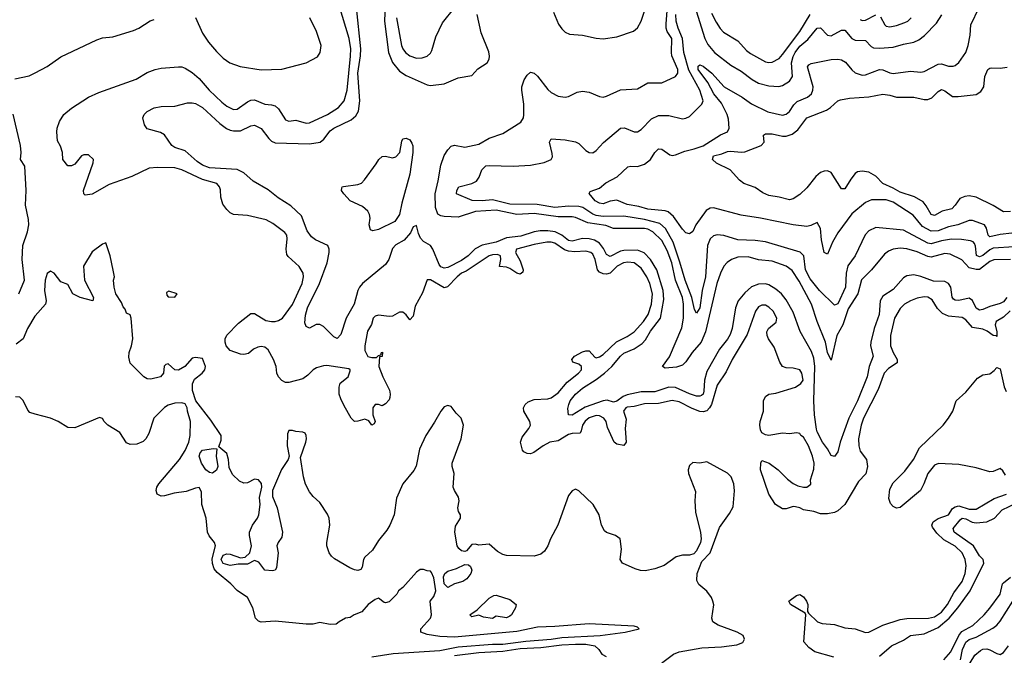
# Model space of a CAD drawing. Header units: inches. Extents: x 1603819 to 1745079, y 385938 to 533966.
# Tile 404 of 561: x 1719911 to 1725614, y 444016 to 447699. Entities that reach past the tile are written whole.
import ezdxf

# ---------------------------------------------------------------- set-up
doc = ezdxf.new("R2010")
doc.units = ezdxf.units.IN
doc.header["$MEASUREMENT"] = 0
doc.layers.add('B7414', color=7, linetype='Continuous')
doc.layers.add('B7424', color=7, linetype='Continuous')

msp = doc.modelspace()

# ---------------------------------------------------------------- linework, layer by layer
at = {"layer": 'B7414', "color": 5}
for points, elevation in [([(1719883.5, 447356.5), (1719965.8, 447374.2), (1720000, 447391.8)], 460), ([(1719905.4, 446110), (1719939, 446190), (1719924.8, 446310), (1719928.9, 446391.1), (1719956.5, 446470), (1719963.5, 446510), (1719961.4, 446541.4), (1719944.9, 446624.9), (1719948.6, 446710), (1719940.2, 446850), (1719915.8, 446890), (1719920.3, 446930), (1719914.7, 446970), (1719872.2, 447152.2)], 460), ([(1720000, 445983), (1719998.6, 445981.4), (1719955.6, 445910), (1719930.5, 445849.5), (1719890, 445818.6)], 460), ([(1720000, 445414), (1719970, 445422), (1719957.1, 445437.1), (1719931.9, 445491.9), (1719911.7, 445511.7), (1719886.8, 445513.2)], 480)]:
    msp.add_lwpolyline(points, dxfattribs=dict(at, elevation=elevation))
at = {"layer": 'B7424', "color": 5}
for points, elevation in [([(1723810, 447812.2), (1723878.4, 447590), (1723896.4, 447556.4), (1723935.2, 447510), (1724030, 447435), (1724090, 447401.5), (1724153.2, 447353.2), (1724190, 447331.4), (1724250, 447315.3), (1724307.4, 447312.6), (1724330, 447317.5), (1724370, 447342.2), (1724386.2, 447370), (1724381.2, 447450), (1724390, 447485.6), (1724401.6, 447510), (1724430, 447545.4), (1724474.9, 447585.1), (1724530, 447650.2), (1724550, 447652.6), (1724589.2, 447610), (1724610, 447606.1), (1724670, 447638.3), (1724690, 447638.8), (1724730.9, 447590.9), (1724750, 447581), (1724810, 447579.7), (1724843.5, 447543.5), (1724856.9, 447536.9), (1724890, 447533.9), (1724970, 447539.8), (1725030, 447558.3), (1725090, 447569.4), (1725118.1, 447581.9), (1725151.6, 447608.4), (1725220.6, 447679.4), (1725252, 447728)], 360), ([(1725647.6, 446012.4), (1725610, 445975.2), (1725567.2, 445950), (1725560.6, 445930), (1725570.2, 445889.8), (1725570, 445862.7), (1725567, 445867), (1725550, 445869.8), (1725515.1, 445895.1), (1725490, 445905), (1725430, 445915.7), (1725390, 445959.9), (1725370, 445973.5), (1725290, 445980.2), (1725256.7, 445996.7), (1725226.4, 446026.4), (1725195.9, 446075.9), (1725170, 446091.2), (1725150, 446092.5), (1725110, 446084.6), (1725070, 446070.5), (1725035, 446050), (1725010, 446025.6), (1724978.6, 445970), (1724954.7, 445870), (1724954.1, 445810), (1724969.6, 445770), (1724993.8, 445730), (1724992.5, 445710), (1724942.8, 445677.2), (1724918.6, 445650), (1724883.2, 445556.8), (1724797.8, 445390), (1724784, 445350), (1724769, 445270), (1724770.3, 445230.3), (1724779.5, 445199.5), (1724814.9, 445150), (1724821.7, 445110), (1724812.4, 445067.6), (1724770, 445022.9), (1724690.8, 444889.2), (1724650, 444853), (1724630, 444843.5), (1724590, 444834.7), (1724550, 444834.7), (1724510, 444849.6), (1724450, 444858), (1724429.4, 444869.4), (1724403.5, 444876.5), (1724390, 444877.2), (1724350, 444865.2), (1724330, 444865.2), (1724289, 444890), (1724249.6, 444949.6), (1724202, 445090), (1724203.7, 445130), (1724210, 445144.7), (1724251, 445130), (1724304.7, 445090), (1724357.4, 445037.4), (1724391.4, 445011.4), (1724417.8, 444997.8), (1724450, 444990.3), (1724470, 444990.4), (1724493.4, 445006.6), (1724492.1, 445032.1), (1724510, 445094.4), (1724512.1, 445130), (1724503.3, 445170), (1724479.9, 445230), (1724450, 445279.2), (1724435.8, 445290), (1724430, 445300.9), (1724410, 445305.2), (1724370, 445299.3), (1724330, 445302.7), (1724250, 445289.2), (1724230, 445292.7), (1724210, 445305.2), (1724202.6, 445322.6), (1724197.4, 445350), (1724199.7, 445370), (1724218.3, 445430), (1724218.9, 445490), (1724230, 445516.4), (1724250, 445528.5), (1724290, 445535.3), (1724404, 445570), (1724435.1, 445590), (1724449.4, 445610), (1724440.7, 445650), (1724430, 445669.2), (1724390, 445679.5), (1724350, 445680.9), (1724330, 445689.2), (1724314.2, 445714.2), (1724280.7, 445800.7), (1724247.8, 445850), (1724239.7, 445870), (1724238.5, 445890), (1724248.4, 445910), (1724292.7, 445947.3), (1724296.1, 445970), (1724274.5, 446010), (1724250, 446033.8), (1724230, 446044.2), (1724210, 446045.7), (1724190, 446034.4), (1724171.8, 446010), (1724125, 445875), (1724037.1, 445730), (1724002.4, 445657.6), (1723950, 445581.3), (1723917, 445470), (1723906.3, 445450), (1723890, 445433.1), (1723870, 445426.9), (1723849.3, 445429.3), (1723805.7, 445445.7), (1723730, 445484.5), (1723690, 445491.6), (1723610, 445474.6), (1723530, 445472.8), (1723470, 445457.6), (1723430, 445454.2), (1723421.1, 445450), (1723407.5, 445430), (1723424.1, 445384.1), (1723418.2, 445330), (1723423.1, 445250), (1723410, 445232), (1723370, 445239.7), (1723354.5, 445250), (1723315.2, 445335.2), (1723306.9, 445370), (1723295.1, 445390), (1723270, 445404.4), (1723250, 445405.2), (1723210, 445392.2), (1723186.5, 445373.5), (1723170.5, 445350), (1723163.8, 445316.2), (1723156.5, 445303.5), (1723110, 445301.1), (1723090, 445295), (1723030, 445259.5), (1722981.3, 445250), (1722942.4, 445230), (1722888.2, 445191.8), (1722870, 445183.5), (1722850, 445184.4), (1722830, 445194.5), (1722823.6, 445203.6), (1722811.2, 445250), (1722820.7, 445279.3), (1722859.8, 445330), (1722869.7, 445350), (1722866.3, 445370), (1722831.5, 445430), (1722829.6, 445450.4), (1722839.3, 445470), (1722855.6, 445484.4), (1722890, 445498.4), (1722970, 445501.2), (1722990, 445507.1), (1723030, 445535.9), (1723081.3, 445598.7), (1723147.4, 445650), (1723164.7, 445670), (1723165.1, 445690), (1723150, 445702.4), (1723115.1, 445715.1), (1723109.5, 445730), (1723125.1, 445750), (1723170, 445773.6), (1723190, 445779.6), (1723210, 445779.5), (1723242.9, 445742.9), (1723250, 445739.6), (1723270, 445745.4), (1723290, 445759), (1723366.9, 445833.1), (1723430, 445863.3), (1723470, 445890.1), (1723523.4, 445950), (1723550.7, 445990), (1723570.6, 446050), (1723576, 446110), (1723561.4, 446170), (1723544.1, 446210), (1723510, 446258.5), (1723470, 446289.9), (1723434.1, 446294.1), (1723409, 446291), (1723371.7, 446270), (1723330, 446230.8), (1723310, 446224.6), (1723290, 446225.6), (1723270, 446235.2), (1723258.3, 446250), (1723243.6, 446310), (1723230, 446339.8), (1723218.5, 446350), (1723190, 446358.7), (1723126.1, 446353.9), (1723090, 446357.1), (1723066, 446366), (1723010, 446403.4), (1722990, 446409.9), (1722964.9, 446410), (1722890, 446396.1), (1722788.7, 446370), (1722782, 446350), (1722810, 446301.7), (1722827.8, 446250), (1722824.6, 446235.4), (1722810, 446224.4), (1722790, 446229.8), (1722750, 446257.2), (1722730, 446265.1), (1722690, 446268.3), (1722698.2, 446310), (1722696.1, 446330), (1722677.9, 446337.9), (1722650, 446337.2), (1722630, 446329.9), (1722497.1, 446242.9), (1722470, 446229.5), (1722444.6, 446210), (1722388.7, 446151.3), (1722370, 446144.9), (1722290, 446192), (1722270, 446191), (1722243.9, 446116.1), (1722201.2, 446038.8), (1722190, 445982), (1722170, 445959), (1722150, 445989.2), (1722130, 446004), (1722110, 446004), (1722070, 445982), (1722050, 445979), (1721990, 445987), (1721970, 445980.9), (1721959.1, 445970), (1721948, 445932), (1721926.3, 445893.7), (1721910.4, 445810), (1721910, 445782), (1721928, 445748), (1721950, 445741), (1721978, 445742), (1721990, 445754), (1722002, 445758), (1722006, 445770), (1722011.6, 445771.6), (1722010, 445748), (1721994, 445746), (1721990.8, 445690), (1722014, 445630), (1722053, 445553), (1722057.3, 445530), (1722054.4, 445510), (1722050, 445496), (1722030, 445472.3), (1722010, 445461.2), (1721990, 445469), (1721970, 445468.7), (1721956, 445450), (1721956, 445410), (1721970.6, 445370), (1721963.6, 445356.4), (1721950, 445349.2), (1721933.6, 445373.6), (1721910, 445384), (1721870, 445371.8), (1721850, 445371.6), (1721830, 445389.6), (1721790, 445461.4), (1721770, 445502.2), (1721762.1, 445530), (1721761, 445570), (1721766.3, 445593.7), (1721812.8, 445630), (1721824.1, 445664.1), (1721824.5, 445670), (1721816.4, 445676.4), (1721690, 445695.3), (1721670, 445694.2), (1721630, 445682.2), (1721610, 445670.8), (1721579.9, 445640.1), (1721550, 445617.8), (1721470, 445596.5), (1721450, 445597.3), (1721428.4, 445608.4), (1721409.8, 445630), (1721400.7, 445650), (1721396.3, 445690), (1721381.2, 445730), (1721350, 445785.1), (1721330, 445801.6), (1721310, 445806), (1721290, 445802.4), (1721266, 445790), (1721235.6, 445764.4), (1721210, 445758.7), (1721190, 445761.3), (1721130, 445782.7), (1721106.2, 445810), (1721100.7, 445830), (1721101.5, 445850), (1721110, 445871.6), (1721179, 445941), (1721250, 445996.5), (1721270, 445997.4), (1721336.4, 445956.4), (1721369.4, 445949.4), (1721390, 445951), (1721410, 445956.3), (1721433.3, 445970), (1721491, 446049), (1721547.7, 446170), (1721555, 446210), (1721553.2, 446230), (1721530, 446268.4), (1721466.4, 446326.4), (1721458.6, 446338.6), (1721453.4, 446370), (1721461, 446430), (1721457.2, 446450), (1721446.2, 446466.2), (1721377.4, 446517.4), (1721339.4, 446539.4), (1721230, 446565.2), (1721150, 446569.6), (1721130, 446580.3), (1721110, 446599.1), (1721087.8, 446630), (1721076, 446670), (1721073.7, 446713.7), (1721068.7, 446730), (1721052.5, 446750), (1720970, 446773.9), (1720850, 446828.4), (1720810, 446839.9), (1720710, 446843.6), (1720661.3, 446838.7), (1720560.3, 446790), (1720430, 446744.8), (1720330, 446688.5), (1720290, 446682.7), (1720282.7, 446690), (1720279.6, 446710), (1720336.4, 446870), (1720338.3, 446890), (1720310, 446916.9), (1720282.9, 446917.1), (1720268.9, 446911.1), (1720230, 446862.7), (1720210, 446852.7), (1720190, 446853.2), (1720160.9, 446890), (1720158.4, 446930), (1720147.3, 446967.3), (1720130, 446998), (1720125.4, 447050), (1720128.4, 447071.6), (1720140.5, 447110), (1720166.9, 447150), (1720210, 447185.8), (1720309.4, 447250.6), (1720370, 447277.8), (1720586, 447354), (1720650, 447392.8), (1720696, 447410), (1720730, 447419.1), (1720830, 447426.3), (1720850, 447426.3), (1720870, 447418.5), (1720910, 447393.4), (1720950, 447358.5), (1721007.8, 447290), (1721080.9, 447220.9), (1721110, 447197.5), (1721150, 447179.5), (1721170, 447181.2), (1721230, 447222.5), (1721250, 447232.5), (1721270, 447235.1), (1721330, 447210.1), (1721370, 447206.4), (1721390, 447199.7), (1721410, 447182), (1721450, 447118.9), (1721470, 447112.2), (1721510, 447117.4), (1721570, 447100.2), (1721590, 447102.5), (1721692.8, 447150), (1721758, 447190), (1721791.1, 447230), (1721807.4, 447290), (1721827.4, 447487.4), (1721828.3, 447530), (1721818.6, 447590), (1721761.6, 447781.6)], 440), ([(1725629.1, 446090), (1725610, 446065), (1725590, 446053.8), (1725530, 446037.9), (1725490, 446018.9), (1725470, 446015.9), (1725450, 446028.3), (1725430, 446072.6), (1725410, 446085.3), (1725350, 446072.3), (1725330, 446073), (1725320.1, 446080.1), (1725311.1, 446091.1), (1725303.2, 446150), (1725290.5, 446170.5), (1725270, 446181.9), (1725203.7, 446183.7), (1725130, 446211.7), (1725090, 446220.4), (1725050, 446214.9), (1725030, 446204.2), (1724970, 446135.9), (1724910, 446097.3), (1724894.6, 446070), (1724888, 445990), (1724860.4, 445910), (1724840.2, 445830), (1724838.5, 445810), (1724854.3, 445750), (1724830.6, 445690), (1724819.8, 445630), (1724763.9, 445490), (1724712.3, 445390), (1724662.3, 445250), (1724650, 445194.7), (1724630, 445167.4), (1724610, 445173.7), (1724590, 445212.4), (1724559.8, 445250), (1724530.5, 445310), (1724526.7, 445326.7), (1724514.6, 445410), (1724509.6, 445489.6), (1724517.2, 445690), (1724510, 445738.2), (1724497, 445777), (1724431.5, 445891.5), (1724390, 446003.5), (1724350, 446075.8), (1724322.5, 446110), (1724290, 446138.3), (1724250, 446162), (1724230, 446168.5), (1724190, 446167.1), (1724149.8, 446150.2), (1724110, 446115.5), (1724072.5, 446070), (1724057.6, 446030), (1724036.6, 445910), (1724025.5, 445874.5), (1724011.2, 445848.8), (1723965, 445790), (1723890, 445660.3), (1723876.6, 445610), (1723874, 445546), (1723870, 445529.8), (1723859, 445521), (1723850, 445516.7), (1723830, 445517.8), (1723790, 445531.2), (1723710, 445568.2), (1723670, 445569.6), (1723590, 445543.3), (1723510, 445542.4), (1723430, 445525.5), (1723405.3, 445514.7), (1723370, 445488.6), (1723350, 445481.8), (1723313.4, 445493.4), (1723290, 445490.2), (1723186, 445454), (1723110, 445407.1), (1723090, 445409.7), (1723085.1, 445445.1), (1723090.6, 445470), (1723099.6, 445490), (1723129.9, 445530), (1723170, 445564.8), (1723250, 445614), (1723297.5, 445650), (1723341.2, 445690), (1723390, 445749), (1723410, 445765.8), (1723470, 445792.4), (1723516.4, 445823.6), (1723535.7, 445844.3), (1723565.4, 445894.6), (1723621.6, 445970), (1723641.8, 446078.2), (1723638.1, 446130), (1723600.9, 446250), (1723564.2, 446310), (1723527.3, 446347.3), (1723490, 446363), (1723410, 446362.1), (1723390, 446358.8), (1723330, 446327.1), (1723310, 446337.8), (1723292.6, 446372.6), (1723270, 446403.3), (1723240.9, 446420.9), (1723210, 446429.1), (1723170, 446430.5), (1723110, 446414.9), (1723090, 446418.8), (1723050, 446451.3), (1723011.4, 446470), (1722970, 446475.9), (1722924.7, 446475.3), (1722890, 446470.3), (1722814.4, 446445.6), (1722730, 446434.9), (1722670, 446409.6), (1722590, 446392.4), (1722549.5, 446370.5), (1722508.8, 446330), (1722470, 446304.5), (1722390, 446264.1), (1722370, 446259.5), (1722350, 446266.6), (1722339.9, 446279.9), (1722304.1, 446370), (1722290, 446389.8), (1722250, 446413.4), (1722232.7, 446432.7), (1722220.5, 446460.5), (1722210, 446506.6), (1722190, 446498.3), (1722175.3, 446464.7), (1722138.5, 446421.5), (1722090, 446394.2), (1722070, 446372.5), (1722049.6, 446310), (1722030, 446280.2), (1721896.2, 446170), (1721878.4, 446150), (1721868.6, 446130), (1721849, 446050), (1721801, 445970), (1721770, 445875.1), (1721750, 445852), (1721730, 445860.5), (1721670, 445922), (1721650, 445933.7), (1721628.1, 445931.9), (1721590, 445912.3), (1721570, 445921.2), (1721563.1, 445943.1), (1721566.1, 445986.1), (1721578.6, 446030), (1721646.9, 446170), (1721691.9, 446290), (1721703.2, 446350), (1721702.4, 446370), (1721695.4, 446390), (1721623.3, 446423.3), (1721601.1, 446441.1), (1721575.5, 446475.5), (1721542.3, 446562.3), (1721480.7, 446620.7), (1721407.8, 446667.8), (1721350, 446713.4), (1721263.6, 446763.6), (1721210, 446811.8), (1721170, 446831), (1721010, 446841.6), (1720970, 446855.9), (1720937.9, 446877.9), (1720870, 446940.2), (1720810, 446957.7), (1720791.6, 446970), (1720750, 447032.8), (1720726, 447046), (1720650, 447066.6), (1720634.5, 447090), (1720623.7, 447130), (1720632.3, 447150), (1720650, 447167.7), (1720690, 447188.4), (1720730, 447196), (1720810, 447198.5), (1720883, 447217), (1720910, 447218), (1720930, 447213.7), (1720970, 447191.4), (1721070, 447096.8), (1721108.9, 447068.9), (1721130, 447059.5), (1721150, 447054.6), (1721190, 447056), (1721250, 447085), (1721270, 447087.5), (1721310, 447068.2), (1721354.6, 447010), (1721370, 446995.7), (1721390, 446986.4), (1721590, 446979.2), (1721650.5, 446989.5), (1721673.2, 447006.8), (1721710, 447055.3), (1721729.9, 447070.1), (1721830, 447119.1), (1721857.1, 447142.9), (1721872.9, 447170), (1721881.1, 447230), (1721868.7, 447390), (1721885.4, 447490), (1721887.5, 447530), (1721861.7, 447770)], 420), ([(1722028, 447790), (1722024.4, 447690), (1722046.1, 447510), (1722070, 447451.8), (1722110, 447400.2), (1722150, 447375.1), (1722270, 447322), (1722290, 447318.9), (1722370, 447328.4), (1722450, 447362.6), (1722530, 447376.3), (1722565.3, 447414.7), (1722618, 447450), (1722629.7, 447470), (1722631.8, 447488.2), (1722627.3, 447512.7), (1722583.6, 447623.6), (1722560.7, 447730)], 420), ([(1722093.3, 447710), (1722122.3, 447550), (1722130.1, 447530), (1722145.1, 447510), (1722170, 447489.5), (1722210, 447477), (1722241.9, 447478.1), (1722270, 447488.2), (1722290, 447506), (1722298.5, 447521.5), (1722320.6, 447599.4), (1722359.1, 447680.9), (1722431.8, 447770)], 440), ([(1725650, 446309.6), (1725553.2, 446306.8), (1725530, 446298), (1725470, 446252.2), (1725450, 446250.8), (1725410, 446261.1), (1725367.7, 446307.7), (1725300, 446340), (1725270, 446343.7), (1725190, 446322.5), (1725170, 446327.1), (1725110, 446354.7), (1725050, 446372.2), (1725010, 446375.4), (1724970, 446369.3), (1724943, 446357), (1724920.4, 446339.6), (1724844.8, 446250), (1724787.4, 446192.6), (1724765.4, 446110), (1724710, 446022.9), (1724678.4, 445930), (1724643.1, 445870), (1724610, 445726.3), (1724590, 445771.3), (1724577.2, 445830), (1724529.2, 445950), (1724496.1, 446050), (1724424.8, 446184.8), (1724385.7, 446245.7), (1724350.2, 446270.2), (1724270, 446299.9), (1724190, 446308.3), (1724130, 446325.4), (1724070, 446323.1), (1724032.8, 446310), (1724007.7, 446292.3), (1723989.7, 446270.3), (1723970.1, 446229.9), (1723948.4, 446170), (1723883.6, 445890), (1723857.5, 445830), (1723806.2, 445770), (1723770, 445716), (1723750, 445697.1), (1723714.6, 445685.4), (1723650, 445679.5), (1723634, 445690), (1723675, 445745), (1723746.2, 445913.8), (1723754.8, 445970), (1723756.6, 446050), (1723749.5, 446090), (1723709.5, 446190), (1723687.9, 446290), (1723661.9, 446361.9), (1723630, 446419.4), (1723578.4, 446470), (1723550, 446484.6), (1723530, 446488.6), (1723350, 446488.3), (1723305.9, 446505.9), (1723202.5, 446522.5), (1723130, 446552.9), (1723110, 446556.5), (1723030, 446556.3), (1722890, 446576.8), (1722790, 446571.1), (1722670, 446594.6), (1722551.4, 446588.6), (1722450, 446554.9), (1722370, 446559.7), (1722350, 446562.3), (1722333.1, 446573.1), (1722319.5, 446610), (1722316.9, 446690), (1722334.9, 446765.1), (1722350, 446857), (1722370, 446912.2), (1722390, 446945.6), (1722410, 446965.6), (1722430, 446971.9), (1722490, 446961.5), (1722570, 446978.2), (1722630, 447012.8), (1722710, 447040.2), (1722813.8, 447106.2), (1722829, 447131), (1722831.7, 447148.3), (1722831.1, 447210), (1722818.5, 447290), (1722819.6, 447310), (1722832.9, 447350), (1722850, 447377.6), (1722870, 447394.4), (1722890, 447390.3), (1722910, 447372.4), (1722970, 447295.6), (1722990, 447276.5), (1723030, 447256.8), (1723070, 447251), (1723090, 447254.5), (1723140.6, 447279.4), (1723170, 447284.8), (1723210, 447279.7), (1723270, 447253.4), (1723290, 447251.2), (1723310, 447255.9), (1723390, 447292.6), (1723490, 447299.2), (1723550, 447333.4), (1723630, 447333.8), (1723710, 447370.2), (1723722.4, 447390), (1723723.6, 447410), (1723688.9, 447490), (1723685.5, 447510), (1723688.5, 447590), (1723660.9, 447630), (1723654.7, 447650), (1723654.9, 447674.9), (1723661.1, 447750)], 380), ([(1723003.5, 447743.5), (1723032.5, 447672.5), (1723050, 447646.7), (1723070, 447627.5), (1723096.2, 447616.2), (1723170, 447609.6), (1723250, 447591.5), (1723290, 447587.8), (1723370, 447600.6), (1723467, 447633), (1723490, 447652.3), (1723510.4, 447690), (1723543.1, 447790)], 420), ([(1725657.6, 446462.4), (1725590, 446454.7), (1725530, 446441.1), (1725520.8, 446450), (1725511.5, 446491.5), (1725498.4, 446510), (1725430, 446534.9), (1725410, 446535.3), (1725345.3, 446510), (1725290, 446498.1), (1725230, 446475.6), (1725190, 446473.9), (1725140.1, 446500.1), (1725086.4, 446566.4), (1724970, 446642), (1724930, 446655.6), (1724845, 446655), (1724810, 446639.3), (1724730, 446573.3), (1724650, 446464.2), (1724619.5, 446410), (1724590, 446340.7), (1724569.9, 446350), (1724555.8, 446424.2), (1724549.8, 446489.8), (1724530, 446523.6), (1724493.9, 446506.1), (1724470, 446500.6), (1724390, 446509.9), (1724201.2, 446550), (1724090, 446567.1), (1723930, 446609.3), (1723910, 446607.5), (1723887.1, 446592.9), (1723826.5, 446510), (1723810, 446472.3), (1723790, 446457.6), (1723770, 446464.7), (1723750, 446485.1), (1723698.5, 446558.5), (1723666.5, 446586.5), (1723650, 446592.1), (1723550, 446600.5), (1723496.4, 446616.4), (1723430, 446628.3), (1723370, 446653.8), (1723331.8, 446648.2), (1723290, 446632.8), (1723270, 446635.3), (1723244.4, 446650), (1723208.7, 446691.3), (1723215.5, 446704.5), (1723270, 446723.1), (1723306.7, 446753.3), (1723371.8, 446788.2), (1723433.3, 446846.7), (1723450, 446851.4), (1723490, 446848.3), (1723530, 446861.2), (1723563.8, 446890), (1723590, 446929.1), (1723610, 446950.2), (1723630, 446949.1), (1723676.2, 446916.2), (1723690, 446913.1), (1723710, 446916.6), (1723762.6, 446937.4), (1723818.3, 446950), (1723870, 446969), (1723970, 447032.2), (1724009.8, 447050.2), (1724021.1, 447070), (1724016.9, 447123.1), (1724008.6, 447150), (1723976.3, 447216.3), (1723931.2, 447270), (1723895.7, 447335.7), (1723840.9, 447410), (1723841.2, 447430), (1723850, 447438), (1723870, 447429.3), (1723919.5, 447390), (1723990.8, 447310.8), (1724095.8, 447250), (1724150, 447211.6), (1724245, 447165), (1724330, 447147), (1724350, 447150.9), (1724370, 447166.5), (1724394.7, 447205.3), (1724414.5, 447225.5), (1724473.5, 447250), (1724496.5, 447270), (1724504.6, 447290), (1724505.9, 447310), (1724474.3, 447425.7), (1724482, 447438), (1724495, 447445), (1724610, 447468.3), (1724649.8, 447470.2), (1724670, 447466.5), (1724694.1, 447454.1), (1724730, 447407.9), (1724750, 447391.1), (1724790, 447378.4), (1724810, 447379.3), (1724890, 447410.7), (1724910, 447409.4), (1724950, 447390.9), (1724970, 447387.6), (1725070, 447401.8), (1725130, 447395.8), (1725150, 447399.2), (1725230, 447442.3), (1725250, 447443), (1725290, 447430.8), (1725318, 447430), (1725330, 447434.2), (1725350, 447451.4), (1725391.3, 447510), (1725404.1, 447550), (1725415.6, 447610), (1725420.3, 447670), (1725468.7, 447770)], 340), ([(1723917.1, 447737.1), (1723944.4, 447684.4), (1723967.7, 447647.7), (1723987.1, 447627.1), (1724070, 447577.1), (1724121.4, 447521.4), (1724143.6, 447503.6), (1724230, 447455.5), (1724250, 447451.8), (1724270, 447454), (1724310, 447474.4), (1724330, 447497.5), (1724429, 447630), (1724489.6, 447730)], 380), ([(1720000, 447391.8), (1720070, 447427.7), (1720150, 447484), (1720358.3, 447581.7), (1720390, 447594.4), (1720450, 447600.3), (1720570, 447637.1), (1720601.2, 447650), (1720667.3, 447692.7), (1720690, 447700.7)], 460), ([(1720930, 447711.3), (1720970, 447620.7), (1721003.8, 447570), (1721050, 447515.5), (1721090, 447476.3), (1721128.7, 447448.7), (1721188.3, 447428.3), (1721310, 447408.2), (1721430, 447413), (1721570, 447448.4), (1721635.1, 447484.9), (1721651.6, 447510), (1721656.9, 447550), (1721629.7, 447630), (1721591.2, 447710)], 460), ([(1725670, 446383.1), (1725550, 446375.6), (1725530, 446365.5), (1725490, 446333.4), (1725470, 446324.6), (1725453.3, 446333.3), (1725447.3, 446387.3), (1725441.7, 446401.7), (1725432.8, 446412.8), (1725418.2, 446418.2), (1725365.9, 446425.9), (1725307.7, 446427.7), (1725250, 446418.7), (1725190, 446400.1), (1725170, 446403.6), (1725030, 446479.2), (1724870, 446494.6), (1724830, 446474.8), (1724807, 446453), (1724750.9, 446330), (1724707.5, 446272.5), (1724697, 446230), (1724693.2, 446150), (1724650, 446053.3), (1724630, 446044.4), (1724543.5, 446130), (1724490, 446197.3), (1724462, 446250), (1724452.2, 446330), (1724432.1, 446352.1), (1724230, 446411.7), (1724170, 446420.4), (1724070, 446422.9), (1723990, 446448.2), (1723950, 446452), (1723930, 446446.9), (1723910.2, 446429.8), (1723894.4, 446390), (1723883.1, 446210), (1723863.1, 446130), (1723851.2, 446030), (1723830, 445998.9), (1723820.3, 446020.3), (1723804.5, 446090), (1723764.8, 446190), (1723735, 446295), (1723695.2, 446410), (1723652.2, 446490), (1723618.6, 446518.6), (1723530, 446540.9), (1723410, 446560.7), (1723290, 446558.6), (1723250, 446564.4), (1723230, 446571.4), (1723172.8, 446610), (1723150, 446616.1), (1723090, 446618.9), (1723010, 446610.9), (1722907.5, 446627.5), (1722750, 446631.2), (1722650, 446656.2), (1722590, 446649.6), (1722530.7, 446650.7), (1722441.2, 446690), (1722442, 446710), (1722454, 446730), (1722530, 446750.3), (1722555.9, 446764.1), (1722573, 446787), (1722587.4, 446830), (1722610, 446852), (1722630, 446855.2), (1722770, 446850.2), (1722870, 446856.2), (1722947.9, 446872.1), (1722990, 446888.4), (1722996.3, 446903.7), (1722995.9, 446924.1), (1722979.7, 446990), (1722990, 447008), (1723070, 447004), (1723130, 446992.3), (1723150, 446982), (1723190, 446941.8), (1723210, 446929.4), (1723230, 446927.8), (1723250, 446941.2), (1723291.7, 446988.3), (1723390, 447070.3), (1723413.1, 447073.1), (1723470, 447048.7), (1723490, 447050.4), (1723510, 447062.6), (1723570, 447124), (1723610, 447144.2), (1723670, 447145), (1723750, 447125.2), (1723770, 447128), (1723790, 447139), (1723862.2, 447210), (1723869, 447230), (1723850.7, 447290), (1723787.5, 447407.5), (1723757.3, 447510), (1723750.6, 447590), (1723724.8, 447650), (1723713.2, 447690), (1723711.5, 447730)], 360), ([(1724779.8, 447699.8), (1724790, 447695.4), (1724810, 447696.6), (1724870, 447727.8)], 380), ([(1724895.8, 447715.8), (1724921, 447670), (1724930, 447662.5), (1724950, 447658.1), (1724990, 447665), (1725037.8, 447682.2), (1725054.2, 447690), (1725074.7, 447710)], 380), ([(1725650, 446587.8), (1725610, 446586.3), (1725550, 446622.9), (1725450.4, 446670.4), (1725410, 446678.5), (1725384.4, 446675.6), (1725356, 446664), (1725330, 446623.9), (1725310, 446604.1), (1725253.7, 446590), (1725210, 446565), (1725189.9, 446569.9), (1725161.1, 446621.1), (1725143.3, 446643.3), (1725093.1, 446673.1), (1725010, 446700.1), (1724970, 446723.9), (1724910.6, 446750), (1724870, 446793.1), (1724830, 446816.2), (1724790, 446822.4), (1724762.6, 446817.4), (1724750, 446807.9), (1724724.8, 446775.2), (1724690, 446719.1), (1724670, 446718.9), (1724610, 446814.7), (1724590, 446824), (1724570, 446821.5), (1724550, 446812.9), (1724522.3, 446790), (1724470, 446725.1), (1724430, 446686.3), (1724390, 446660.5), (1724370, 446656.3), (1724310, 446671.1), (1724250, 446679.7), (1724215.3, 446695.3), (1724170, 446726), (1724106, 446750), (1724079.3, 446770), (1724026, 446830), (1723946.9, 446866.9), (1723924.5, 446890), (1723930, 446910.2), (1723978.5, 446921.5), (1724010, 446935.3), (1724030, 446938), (1724090, 446930.9), (1724110, 446933.3), (1724205.6, 446970), (1724222.2, 446990), (1724218.4, 447030), (1724230, 447038.7), (1724270, 447037.8), (1724330, 447024.4), (1724350, 447024.8), (1724384.3, 447035.7), (1724418.4, 447061.6), (1724469.9, 447130.1), (1724584.5, 447175.5), (1724607.2, 447190), (1724650, 447228.8), (1724665.5, 447234.5), (1724716.4, 447243.6), (1724830, 447251.9), (1724910, 447268.5), (1724950, 447262.2), (1724990, 447249.4), (1725090, 447250.7), (1725150, 447236.8), (1725170, 447236.3), (1725194, 447246), (1725230, 447282.4), (1725250, 447294.9), (1725270, 447287.1), (1725314.6, 447254.6), (1725346.6, 447253.4), (1725450, 447266.5), (1725477.1, 447282.9), (1725494.7, 447310), (1725501.6, 447370), (1725519.3, 447410), (1725530, 447419.1), (1725539.5, 447420.5), (1725590, 447418.4), (1725630, 447424.4)], 320), ([(1723573, 443927), (1723698.4, 444021.6), (1723730, 444036.4), (1723861.6, 444058.4), (1723974.9, 444065.1), (1724064.1, 444075.9), (1724098.4, 444090), (1724109.6, 444110), (1724100.7, 444130), (1724067.3, 444150), (1723957, 444190), (1723926.3, 444210), (1723920.5, 444230), (1723931.3, 444308.7), (1723926.3, 444330), (1723917.4, 444350), (1723890, 444387.6), (1723845.1, 444425.1), (1723833.3, 444450), (1723835.1, 444490), (1723860.9, 444559.1), (1723909.3, 444610), (1723963.9, 444756.1), (1724022, 444838), (1724043.2, 444876.8), (1724051.1, 444968.9), (1724046.3, 445010), (1724031.2, 445050), (1724010, 445072), (1723890, 445137), (1723850, 445129.4), (1723810, 445132.7), (1723790, 445115.3), (1723782.8, 445090), (1723784, 445070), (1723824.9, 444964.9), (1723821.6, 444910), (1723825.8, 444845.8), (1723853.2, 444726.8), (1723857.3, 444690), (1723854.8, 444670), (1723830, 444622), (1723815.9, 444604.1), (1723790, 444595.1), (1723750, 444596.2), (1723712.7, 444587.3), (1723644.5, 444535.5), (1723590, 444516.2), (1723534.4, 444505.6), (1723507, 444507), (1723476.2, 444516.2), (1723402, 444550), (1723389, 444570), (1723396, 444630), (1723389, 444690), (1723362, 444710), (1723310, 444727), (1723297.4, 444737.4), (1723280.5, 444770), (1723268, 444830), (1723231.8, 444890), (1723150, 444969.3), (1723130, 444978), (1723110, 444969.5), (1723090, 444942.7), (1723028.2, 444770), (1722986.2, 444690), (1722970.1, 444649.9), (1722950, 444618.9), (1722930, 444601), (1722890, 444589.8), (1722730, 444594.7), (1722710, 444600.4), (1722678, 444618), (1722630, 444660.5), (1722570, 444654), (1722550, 444660.2), (1722530, 444657.5), (1722497.9, 444622.1), (1722490, 444617.5), (1722470, 444621.1), (1722454.3, 444634.3), (1722444.6, 444650), (1722431.9, 444730), (1722435.9, 444764.1), (1722464.5, 444810), (1722464.5, 444830), (1722452.5, 444850), (1722448.3, 444870), (1722455.4, 444910), (1722453.1, 444933.1), (1722429.7, 444970), (1722422.4, 444990), (1722426.4, 445070), (1722415.3, 445110), (1722414.8, 445130), (1722468.3, 445270), (1722482, 445350), (1722467.1, 445390), (1722438.8, 445418.8), (1722410, 445458), (1722390, 445463.1), (1722370, 445455.6), (1722350, 445431.5), (1722313.9, 445366.1), (1722263.2, 445290), (1722226.9, 445210), (1722207.4, 445112.6), (1722192.8, 445087.2), (1722130.4, 445010), (1722094.1, 444925.9), (1722078.9, 444830), (1722053.8, 444770), (1722038.2, 444741.8), (1721990, 444681.1), (1721955, 444625), (1721910, 444583.5), (1721902.3, 444570), (1721894.4, 444525.6), (1721887, 444513), (1721870, 444507.7), (1721850, 444510.6), (1721822.3, 444522.3), (1721734.3, 444574.3), (1721717.1, 444590), (1721704.2, 444610), (1721690.7, 444650), (1721688.9, 444670), (1721707.6, 444770), (1721703.9, 444810), (1721693.6, 444833.6), (1721650, 444900.5), (1721610, 444936.9), (1721590, 444962.2), (1721566.8, 445006.8), (1721554.2, 445050), (1721537.3, 445162.7), (1721567.3, 445250), (1721571.6, 445270), (1721569.4, 445289.4), (1721564, 445304), (1721550, 445309.2), (1721510, 445311.8), (1721490, 445318), (1721470, 445317.6), (1721461.6, 445298.4), (1721460.5, 445230), (1721471, 445170), (1721466.8, 445150), (1721428, 445092), (1721374.6, 444970), (1721375.8, 444935.8), (1721402.3, 444870), (1721433.7, 444730), (1721430, 444699.5), (1721408.4, 444670), (1721400.8, 444650), (1721407.4, 444610), (1721398, 444522), (1721390.4, 444510), (1721374.5, 444505.5), (1721330, 444508.2), (1721295.8, 444555.8), (1721270, 444564.4), (1721230, 444544.2), (1721176.5, 444543.5), (1721130, 444535.8), (1721090, 444547.8), (1721077.9, 444570), (1721090, 444596.8), (1721110, 444603.5), (1721130, 444601.3), (1721190, 444579.7), (1721216.1, 444583.9), (1721244.5, 444610), (1721254, 444650), (1721241.1, 444710), (1721241.6, 444730), (1721259.8, 444770), (1721288.4, 444810), (1721295.4, 444830), (1721302.8, 444890), (1721300.7, 444930), (1721312.5, 444990), (1721311.4, 445011.4), (1721293.1, 445033.1), (1721270, 445036), (1721230, 445015.9), (1721210, 445013), (1721184.1, 445024.1), (1721143.1, 445063.1), (1721124, 445104), (1721121, 445150), (1721110, 445184.7), (1721064.4, 445224.4), (1721076.9, 445263.1), (1721077.4, 445290), (1721017.5, 445377.5), (1720931.4, 445490), (1720911.8, 445550), (1720911.2, 445588.8), (1720924, 445616), (1720967.2, 445650), (1720982.6, 445670), (1720986.3, 445690), (1720970, 445735.3), (1720930, 445742), (1720910, 445738), (1720867.3, 445690), (1720830, 445668.9), (1720809.3, 445670), (1720770, 445704), (1720758, 445702), (1720748.1, 445691.9), (1720743.8, 445650), (1720725.5, 445630), (1720670, 445615.1), (1720650, 445618.4), (1720629.6, 445629.6), (1720550, 445709), (1720543.3, 445743.3), (1720545.1, 445770), (1720559.3, 445810), (1720566, 445850), (1720557.2, 445970), (1720550, 445988), (1720530, 445998), (1720522, 446022), (1720510, 446035.3), (1720499.7, 446059.7), (1720467.1, 446110), (1720457.4, 446150), (1720455.1, 446190), (1720459.3, 446210), (1720452, 446248), (1720434.7, 446330), (1720410, 446405.2), (1720390, 446397.6), (1720330, 446353.3), (1720280.4, 446270), (1720285.7, 446190), (1720338.8, 446090), (1720334, 446070), (1720261.2, 446090), (1720219.3, 446110), (1720190, 446165.2), (1720150, 446180.9), (1720110, 446229.7), (1720090, 446242.2), (1720070, 446227.8), (1720059.2, 446190), (1720054, 446130), (1720064.8, 446070), (1720060.8, 446050), (1720000, 445983)], 460), ([(1725619.8, 445059.8), (1725604.7, 445084.7), (1725590, 445097.6), (1725550, 445081), (1725530, 445079.1), (1725450, 445103.1), (1725350, 445122.4), (1725232.7, 445127.3), (1725210, 445118), (1725170.3, 445069.7), (1725148.5, 445010), (1725128.2, 444970), (1725010, 444873.2), (1724990, 444868.7), (1724970, 444879), (1724955.5, 444895.5), (1724944.8, 444924.8), (1724950, 444978), (1724970, 445016), (1725036.8, 445083.2), (1725087.6, 445150), (1725122.5, 445217.5), (1725260.4, 445350), (1725291.5, 445390), (1725314.7, 445430), (1725334, 445490), (1725390, 445541.3), (1725457.7, 445622.3), (1725490, 445640.3), (1725530, 445647.8), (1725554.2, 445665.8), (1725570, 445684.4), (1725590, 445676), (1725612.3, 445572.3), (1725625.5, 445545.5)], 440), ([(1721950, 444007.8), (1722074.8, 444025.2), (1722344.5, 444044.5), (1722450, 444065.1), (1722650, 444080.2), (1722710, 444079.8), (1722843, 444097), (1722990, 444108.7), (1723050, 444119.5), (1723272.7, 444130), (1723417.2, 444150), (1723499, 444170), (1723490, 444179), (1723470, 444183.7), (1723210, 444198.7), (1723010, 444181.8), (1722910, 444178.6), (1722790, 444154.4), (1722430, 444121.3), (1722343.9, 444123.9), (1722270, 444135.6), (1722235.1, 444150), (1722235.1, 444170), (1722290, 444231.3), (1722295.6, 444250), (1722288, 444330), (1722310, 444356.5), (1722321.4, 444390), (1722310, 444464.5), (1722296.4, 444496.4), (1722290, 444502.9), (1722270, 444504.5), (1722250, 444512.3), (1722230, 444512.3), (1722210, 444497), (1722130, 444409), (1722104.7, 444390), (1722096, 444370), (1722050, 444325.2), (1722030, 444319), (1722021.2, 444321.2), (1721990, 444346), (1721970, 444339.1), (1721930, 444310.8), (1721892.8, 444267.2), (1721848.8, 444250), (1721825, 444235), (1721798.8, 444230), (1721760.7, 444210), (1721744.1, 444195.9), (1721710, 444194), (1721650, 444205.4), (1721610, 444197), (1721570, 444196.6), (1721390, 444213.7), (1721310, 444208.5), (1721293.3, 444213.3), (1721276.4, 444230), (1721261.1, 444290), (1721231.2, 444350), (1721170.7, 444390.7), (1721133.5, 444430), (1721055.2, 444495.2), (1721037.7, 444517.7), (1721027.9, 444547.9), (1721025.5, 444574.5), (1721045.5, 444650), (1721039.9, 444670), (1721008.6, 444708.6), (1720998.8, 444730), (1720991.8, 444810), (1720965.7, 444890), (1720963.3, 444963.3), (1720950, 444987.4), (1720930, 444984.7), (1720875.9, 444964.1), (1720804.8, 444955.2), (1720750, 444939.7), (1720730, 444938.9), (1720707.3, 444950), (1720702, 444970), (1720705.7, 444990), (1720715.8, 445010), (1720836.9, 445150), (1720870, 445203), (1720890.8, 445250), (1720897.7, 445290), (1720899.7, 445370), (1720882, 445430), (1720880.7, 445450), (1720870, 445472.8), (1720850, 445479.6), (1720810, 445477.2), (1720770, 445465.6), (1720750, 445451.9), (1720688, 445390), (1720659.4, 445300.6), (1720642.2, 445270), (1720625.3, 445254.7), (1720590, 445239.4), (1720550, 445238), (1720530, 445247.7), (1720490, 445306.3), (1720420.7, 445350), (1720399.3, 445370), (1720390, 445388.7), (1720374, 445394), (1720230, 445334.7), (1720190, 445336.3), (1720133.6, 445370), (1720089.4, 445390), (1720000, 445414)], 480), ([(1724625.8, 444005.8), (1724515.5, 444035.5), (1724480.7, 444060.7), (1724452.9, 444092.9), (1724464.5, 444250), (1724459.7, 444259.7), (1724376.2, 444310), (1724366, 444330), (1724410, 444362.4), (1724430, 444368), (1724450, 444354.8), (1724468.4, 444330), (1724475.5, 444310), (1724474.8, 444270), (1724479.8, 444259.8), (1724532.2, 444210), (1724559.4, 444199.4), (1724630, 444193.3), (1724690, 444175.4), (1724750, 444168.2), (1724810, 444147.3), (1724830, 444150.3), (1724909.6, 444190), (1725010, 444222.5), (1725050, 444228.8), (1725175.1, 444230), (1725210, 444238.5), (1725250, 444265.1), (1725283.9, 444310), (1725322.3, 444377.7), (1725370, 444443.8), (1725387.6, 444490), (1725393.3, 444533.3), (1725386.5, 444570), (1725369.9, 444610), (1725330, 444647.5), (1725264.3, 444684.3), (1725223.6, 444723.6), (1725197.4, 444757.4), (1725194.2, 444770), (1725202.2, 444790), (1725230.9, 444809.1), (1725289.7, 444830), (1725314, 444866), (1725330, 444877), (1725350, 444881.3), (1725410, 444863), (1725450, 444862.6), (1725554.7, 444925.3), (1725626.5, 444950)], 440), ([(1724890, 444010.3), (1724961.1, 444070), (1725030, 444102.7), (1725070, 444129.6), (1725150, 444140.8), (1725230, 444176.7), (1725294.7, 444230), (1725343.9, 444290), (1725415.5, 444390), (1725495.7, 444550), (1725491.3, 444570), (1725470, 444593), (1725435.9, 444650), (1725322.8, 444730), (1725318.1, 444750), (1725358.9, 444801.1), (1725370, 444809.6), (1725390, 444806.3), (1725428.2, 444788.2), (1725450, 444783.3), (1725512.4, 444790), (1725557.3, 444810), (1725600.9, 444859.1), (1725683.1, 444896.9)], 420), ([(1725263.2, 443990), (1725303.6, 444036.4), (1725350.5, 444130), (1725367.3, 444152.7), (1725431.6, 444188.4), (1725496.7, 444250), (1725530, 444288.8), (1725590.6, 444370), (1725604.2, 444430), (1725610, 444436.5), (1725650, 444469.2)], 380), ([(1725359.9, 443990), (1725372.1, 444050), (1725390, 444091.7), (1725410, 444106.5), (1725450, 444120.3), (1725547.1, 444172.9), (1725570, 444189.4), (1725590, 444213), (1725663.8, 444330)], 360), ([(1722430, 444014.1), (1722570, 444031), (1722710, 444039.2), (1722810, 444055.1), (1722930, 444060.9), (1723050, 444075.8), (1723130, 444080.7), (1723190, 444079.9), (1723241.8, 444070), (1723265.8, 444050), (1723282.7, 444022.7), (1723308.2, 444008.2)], 460), ([(1725382.5, 443917.5), (1725443.8, 444016.2), (1725476, 444044), (1725490, 444050.6), (1725512.4, 444052.4), (1725530, 444048.2), (1725570, 444025.4), (1725590, 444020.6), (1725610, 444032.8), (1725637.5, 444070)], 340)]:
    msp.add_lwpolyline(points, dxfattribs=dict(at, elevation=elevation))
for points, elevation in [([(1721955.3, 446475.3), (1721942, 446482), (1721935.8, 446510), (1721939.9, 446550), (1721937.2, 446570), (1721926.5, 446590), (1721896.7, 446616.7), (1721825.8, 446650), (1721788.3, 446690), (1721775.1, 446710), (1721776.5, 446723.5), (1721779, 446730), (1721787, 446733), (1721870, 446743.8), (1721890, 446752.2), (1721908.8, 446771.2), (1721976.5, 446863.5), (1721990.8, 446890), (1722010, 446905.8), (1722030, 446908.5), (1722070, 446898.5), (1722090, 446903.8), (1722112.6, 446930), (1722124, 446996), (1722130, 447008), (1722150, 447012.6), (1722170, 447002.8), (1722182.8, 446982.8), (1722188.3, 446968.3), (1722188.1, 446930), (1722170, 446803.9), (1722123.6, 446636.4), (1722110, 446570), (1722083.2, 446530), (1721990, 446483.2)], 380), ([(1720774, 446126), (1720762, 446118), (1720763.6, 446103.6), (1720770, 446094), (1720810, 446092), (1720822, 446110)], 460), ([(1721028.1, 445071.9), (1721010, 445074.3), (1720988.9, 445090), (1720963.8, 445130), (1720950.4, 445170), (1720955.4, 445190), (1720970, 445203.8), (1721034.2, 445214.2), (1721053.2, 445213.2), (1721049.4, 445170.6), (1721058, 445110), (1721050, 445088)], 460), ([(1722390, 444408.2), (1722368.7, 444430), (1722365.9, 444470), (1722373.6, 444490), (1722390, 444504.2), (1722440.4, 444519.6), (1722490, 444542.8), (1722510, 444540.3), (1722522.6, 444530), (1722528.8, 444510), (1722524.6, 444490), (1722501.2, 444458.8), (1722476.6, 444443.4), (1722430, 444430.8)], 460), ([(1722730, 444232), (1722670, 444242), (1722650, 444229.6), (1722596.4, 444236.4), (1722570, 444248), (1722530, 444238), (1722518, 444250), (1722561.2, 444278.8), (1722630, 444346.8), (1722657.5, 444362.5), (1722670, 444364.9), (1722750, 444339.1), (1722786, 444310), (1722782.8, 444290), (1722759.1, 444250), (1722750, 444242.9)], 460)]:
    msp.add_lwpolyline(points, close=True, dxfattribs=dict(at, elevation=elevation))

doc.saveas('drawing.dxf')
